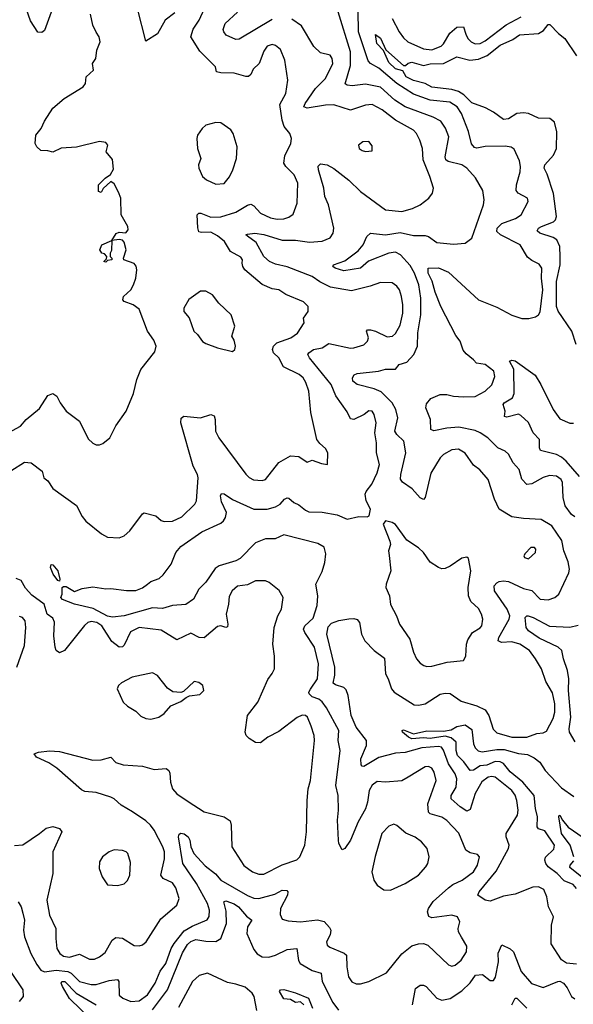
# Model space of a CAD drawing. Extents: x 2057697 to 2160550, y 827490 to 1016834.
# Tile 292 of 509: x 2138176 to 2141505, y 912029 to 917949. Entities that reach past the tile are written whole.
import ezdxf

# ---------------------------------------------------------------- set-up
doc = ezdxf.new("R2010")
doc.units = 0

msp = doc.modelspace()

# ---------------------------------------------------------------- linework, layer by layer
at = {"layer": '0CON20XD'}
for points in [[(2138365.3, 917994.7), (2138325.5, 917884.5), (2138308.3, 917871.7), (2138285, 917874.2), (2138241.7, 917941.7), (2138214.6, 918015)], [(2139109.8, 917990.2), (2139050, 917945), (2139005, 917863.8), (2138935, 917820), (2138884.6, 918015)], [(2139755.4, 917345), (2139740.6, 917439.4), (2139775.5, 917505), (2139788.8, 917585), (2139770.4, 917705), (2139745, 917768.6), (2139715, 917792.5), (2139695, 917799.2), (2139665, 917788.6), (2139645, 917758.8), (2139615.8, 917685), (2139579.7, 917650.3), (2139565, 917620), (2139552.3, 917607.7), (2139535, 917607.1), (2139465, 917626.4), (2139385, 917628.6), (2139360, 917635), (2139353.8, 917665), (2139259.4, 917759.4), (2139204.4, 917845), (2139218.2, 917891.8), (2139255.6, 917945), (2139287.5, 918015)], [(2139695, 917949.2), (2139495, 917830.6), (2139475, 917830), (2139417.5, 917855), (2139402.9, 917875), (2139400.3, 917890.3), (2139411.5, 917925), (2139485, 917993.1)], [(2140375.2, 914015.2), (2140392.8, 913985), (2140412.9, 913925), (2140427.5, 913905), (2140548.3, 913828.3), (2140575, 913826.5), (2140614.7, 913835.3), (2140705, 913893.9), (2140735, 913899.6), (2140765, 913896.4), (2140831.6, 913851.6), (2140925, 913824.1), (2140975, 913800), (2140998.2, 913765), (2141023.9, 913683.9), (2141045, 913660.8), (2141135, 913634), (2141225, 913635.4), (2141285, 913656.9), (2141325, 913660.8), (2141345, 913671.2), (2141385, 913746.2), (2141394.6, 913785.4), (2141393.8, 913836.2), (2141380.5, 913900.5), (2141339.4, 913969.4), (2141313.1, 914045), (2141277.8, 914105), (2141242.5, 914155), (2141184.4, 914195), (2141135, 914207.7), (2141072.5, 914205), (2141052.9, 914215), (2141057.1, 914235), (2141120, 914345), (2141122.9, 914365), (2141107.2, 914405), (2141030.4, 914515), (2141029.1, 914545), (2141045, 914563.5), (2141059.7, 914570.3), (2141085, 914574.7), (2141115, 914570.8), (2141205, 914527.9), (2141255, 914516.2), (2141305.4, 914465.4), (2141355, 914460), (2141394.6, 914475.4), (2141418.6, 914495), (2141477.8, 914622.2), (2141482.5, 914645), (2141475, 914688.8), (2141448.5, 914755), (2141436.6, 914816.6), (2141375.6, 914905), (2141312.6, 914942.6), (2141205, 914950.4), (2141135, 914960), (2141058.9, 915005), (2141030.6, 915065), (2140994.2, 915185), (2140942.2, 915242.2), (2140905, 915270.8), (2140855, 915342.9), (2140815, 915365.5), (2140775, 915363.3), (2140725, 915334.5), (2140704.5, 915315), (2140647.8, 915222.2), (2140615, 915076.7), (2140605, 915064), (2140585, 915074), (2140537.1, 915127.1), (2140478.7, 915168.7), (2140465.6, 915185.6), (2140467.1, 915215), (2140497.3, 915345), (2140485.4, 915415.4), (2140443.5, 915455), (2140432.1, 915475), (2140449.3, 915555), (2140438.2, 915605), (2140416.6, 915645), (2140350.4, 915710.4), (2140308.6, 915728.6), (2140205, 915755.5), (2140178.9, 915775), (2140176.7, 915795), (2140186.5, 915813.5), (2140205, 915821.5), (2140334.5, 915835.5), (2140375, 915846.5), (2140435, 915847.5), (2140458, 915875), (2140505, 915889.5), (2140545.5, 915935), (2140567.7, 915985), (2140570.4, 916065), (2140589.1, 916175), (2140588.9, 916275), (2140577.1, 916355), (2140550, 916425), (2140525, 916470.4), (2140466.7, 916535), (2140435, 916551.8), (2140395, 916545.3), (2140274, 916496), (2140225, 916455.3), (2140175, 916447.3), (2140125, 916439.1), (2140073.3, 916455), (2140058.8, 916465), (2140060.5, 916469.5), (2140063.3, 916475), (2140131.9, 916498.1), (2140211.7, 916558.3), (2140242.5, 916595), (2140264, 916645), (2140285.7, 916664.3), (2140375, 916654.7), (2140465, 916669.4), (2140545, 916650.6), (2140615, 916651.6), (2140634.7, 916644.7), (2140685, 916609.5), (2140785, 916598.2), (2140855, 916604.3), (2140895, 916635.8), (2140965.4, 916835), (2140969.1, 916865), (2140960.9, 916920.9), (2140917.1, 916997.1), (2140865, 917055.6), (2140835, 917076.2), (2140752.9, 917095), (2140738.5, 917105), (2140734.7, 917125), (2140756.1, 917245), (2140736.5, 917296.5), (2140708, 917338), (2140662.1, 917362.1), (2140495, 917423.7), (2140431.8, 917465), (2140345, 917542.5), (2140255, 917560.4), (2140175, 917551.5), (2140144.5, 917554.5), (2140133.4, 917563.4), (2140166.1, 917673.9), (2140164.4, 917755), (2140091.5, 917995)], [(2141515, 914959.1), (2141495, 914972.7), (2141455.7, 915025.7), (2141444.7, 915075), (2141440.4, 915165), (2141432.3, 915185), (2141405, 915204), (2141362.9, 915207.1), (2141324.8, 915195.2), (2141255, 915158.2), (2141225, 915153.1), (2141195.3, 915185.3), (2141178.7, 915245), (2141143.8, 915285), (2141115, 915336.1), (2141095, 915353.4), (2141051.4, 915375), (2140990.5, 915435), (2140945, 915465.4), (2140915, 915478), (2140817.8, 915497.8), (2140745, 915493.6), (2140666.9, 915476.9), (2140649.2, 915485), (2140647.3, 915545), (2140617.8, 915615), (2140621.5, 915638.5), (2140648.9, 915671.1), (2140705, 915695.6), (2140745, 915695.9), (2140784.8, 915684.8), (2140845, 915680.3), (2140915, 915682.2), (2140975.7, 915715), (2141015, 915754), (2141033.2, 915803.2), (2141028.1, 915835), (2140975, 915875.6), (2140923, 915883), (2140904.5, 915904.5), (2140860.2, 915940.2), (2140842.6, 915962.6), (2140825, 916016), (2140799.6, 916049.6), (2140709.6, 916225), (2140675, 916310.8), (2140656.6, 916376.6), (2140633.4, 916425), (2140632.5, 916455), (2140695, 916456.6), (2140755, 916430), (2140935, 916264.3), (2141045, 916220.6), (2141135, 916171.1), (2141195, 916151.4), (2141237.3, 916152.7), (2141277.3, 916162.7), (2141295, 916173.3), (2141305, 916192.5), (2141322.8, 916325), (2141314.1, 916395), (2141315.4, 916455), (2141299.6, 916479.6), (2141255, 916500), (2141230.5, 916520.5), (2141185.8, 916595.8), (2141067.8, 916655), (2141045.5, 916675), (2141047.7, 916695), (2141075, 916723.9), (2141157, 916753), (2141191.4, 916775), (2141234.2, 916855), (2141228.8, 916875), (2141173.8, 916905), (2141162.2, 916922.2), (2141163.5, 916955), (2141185.5, 917034.5), (2141187.8, 917065), (2141180.9, 917100.9), (2141150.6, 917170.6), (2141132.3, 917182.3), (2141095, 917188.5), (2140975, 917186.6), (2140925, 917176.2), (2140910.8, 917180.8), (2140892.9, 917202.9), (2140875.6, 917275.6), (2140833.3, 917385), (2140807.5, 917425), (2140761.9, 917451.9), (2140645, 917463.9), (2140545, 917501.4), (2140444.9, 917564.9), (2140335, 917656.2), (2140285.2, 917685.2), (2140272, 917702), (2140214, 917875), (2140211.3, 918001.3)], [(2138085, 915452.9), (2138181.2, 915505), (2138214.2, 915545), (2138295, 915611.9), (2138345, 915690), (2138375, 915701.9), (2138400, 915685), (2138418.9, 915645), (2138455, 915594.2), (2138535.8, 915535), (2138588.3, 915428.3), (2138615, 915403.3), (2138635, 915393.3), (2138655, 915393.3), (2138675, 915400), (2138718.8, 915435), (2138753.4, 915506.6), (2138816, 915595), (2138860.8, 915700.8), (2138880.5, 915785), (2138904.6, 915845.4), (2138988.8, 915951.2), (2138996.7, 915985), (2138982.3, 916022.3), (2138943.8, 916075), (2138895, 916207.5), (2138857.5, 916235), (2138805, 916254), (2138796.2, 916265), (2138801.2, 916285), (2138843.8, 916325), (2138860, 916355), (2138874.2, 916395), (2138880, 916445), (2138877.3, 916467.3), (2138865, 916483.3), (2138802.5, 916505), (2138800, 916515), (2138816.9, 916565), (2138805, 916611.2), (2138795, 916622), (2138775, 916628), (2138730, 916620), (2138728.3, 916561.7), (2138720, 916545), (2138720, 916525), (2138730, 916515), (2138730, 916505), (2138705, 916500), (2138695, 916490), (2138682.5, 916495), (2138698.3, 916511.7), (2138700, 916525), (2138685, 916540), (2138670, 916545), (2138657.5, 916565), (2138670, 916595), (2138730, 916620), (2138756.4, 916663.6), (2138775, 916671.2), (2138815, 916667.5), (2138827.5, 916685), (2138826.2, 916705), (2138786.7, 916775), (2138783.8, 916875), (2138770.6, 916910.6), (2138745, 916961.2), (2138725, 916976.7), (2138677, 916933), (2138665, 916910), (2138650, 916915), (2138650, 916955), (2138690, 916995), (2138722.7, 917017.3), (2138739.4, 917050.6), (2138735, 917108.8), (2138695.8, 917155), (2138705.8, 917195), (2138695, 917210), (2138655, 917217.1), (2138518.3, 917181.7), (2138425, 917176), (2138375, 917151.2), (2138345, 917160.8), (2138303, 917163), (2138278.8, 917185), (2138269.2, 917205), (2138273.3, 917255), (2138305.6, 917295), (2138325, 917337.5), (2138375, 917416), (2138444, 917475), (2138556.7, 917545), (2138571.2, 917565), (2138576, 917605), (2138619.2, 917645), (2138614, 917685), (2138632.9, 917715), (2138640.6, 917765), (2138660, 917815), (2138654.4, 917845), (2138635, 917874.2), (2138615.5, 917915), (2138601.1, 917981.1)], [(2139925.7, 913924.3), (2139966.3, 913985), (2139973.8, 914076.2), (2139948.2, 914175), (2139890, 914265), (2139883.6, 914285), (2139891.1, 914305), (2139939.9, 914350.1), (2139965.9, 914425.9), (2139969.7, 914485), (2139956.7, 914555), (2139995, 914630), (2140011.6, 914685), (2140017.4, 914737.4), (2140007.9, 914777.9), (2139969.8, 914800.2), (2139765, 914851.8), (2139712, 914828), (2139655, 914828), (2139595, 914803.8), (2139500.9, 914709.1), (2139475.3, 914694.7), (2139375.2, 914664.8), (2139352, 914648), (2139295, 914565.8), (2139254.2, 914525), (2139220.8, 914465), (2139175, 914432.9), (2139095, 914427.2), (2139035, 914408.4), (2138975, 914411.8), (2138805, 914364.1), (2138734.5, 914355.5), (2138705, 914362.8), (2138617.7, 914407.7), (2138505, 914433.5), (2138433.5, 914463.5), (2138424.3, 914475), (2138431.4, 914495), (2138432, 914535), (2138438.8, 914541.2), (2138455, 914540), (2138505, 914510), (2138550.7, 914529.3), (2138615, 914538.8), (2138695, 914526), (2138725, 914529.2), (2138817.3, 914517.3), (2138875, 914517.5), (2138915, 914531.9), (2138944.4, 914555.6), (2138965, 914570), (2139015, 914588.1), (2139038.8, 914611.2), (2139086, 914674), (2139114.6, 914745), (2139145, 914781.2), (2139270.4, 914869.6), (2139385, 914921.8), (2139401.1, 914935), (2139413.5, 914955), (2139419.1, 914985), (2139390.4, 915050.4), (2139384.5, 915085.5), (2139390, 915100), (2139405, 915097.5), (2139455, 915063.3), (2139585, 915005.4), (2139665, 915006), (2139715, 915019.7), (2139742.7, 915035), (2139768.2, 915065), (2139785, 915073.9), (2139795, 915072.3), (2139824.8, 915044.8), (2139855, 915032.4), (2139895, 914998.8), (2139915, 914990.6), (2139995, 914987.5), (2140085, 914971.6), (2140145, 914945.9), (2140215, 914961.8), (2140265, 914960), (2140276.7, 914965), (2140285.8, 915005), (2140259.5, 915055), (2140253.2, 915095), (2140258.8, 915111.2), (2140294.6, 915155.4), (2140325, 915223.8), (2140339.1, 915275), (2140320.9, 915345), (2140322.5, 915405), (2140311.8, 915465), (2140318.9, 915525), (2140307.8, 915575), (2140295, 915594.2), (2140275, 915596.9), (2140248, 915575), (2140186, 915544), (2140165, 915548.6), (2140145, 915590), (2140076.9, 915686.9), (2140048.9, 915755), (2139917.9, 915915), (2139909.4, 915935), (2139914.3, 915945), (2139942.9, 915965), (2139995, 915976.4), (2140035, 916001.1), (2140165, 915972.7), (2140186.1, 915976.1), (2140245, 915994.5), (2140267.3, 916015), (2140272.7, 916035), (2140260.6, 916075), (2140266.8, 916083.2), (2140285, 916084.5), (2140315.8, 916075.8), (2140385, 916041.4), (2140417.5, 916045), (2140435, 916061.2), (2140465, 916112), (2140480.3, 916185), (2140480.7, 916235), (2140471.2, 916285), (2140459.1, 916325), (2140445, 916347.1), (2140415, 916365.6), (2140345, 916369.1), (2140283.8, 916346.2), (2140172.2, 916317.8), (2140045, 916340.4), (2139981.6, 916371.6), (2139935, 916404.6), (2139785, 916463.3), (2139715, 916478.7), (2139677.3, 916495), (2139644.6, 916525), (2139598, 916608), (2139545, 916646.7), (2139536.7, 916655), (2139545, 916660), (2139590, 916665), (2139645, 916656.1), (2139755, 916623.2), (2139835, 916622.4), (2139918.1, 916611.9), (2139995, 916616.4), (2140043.8, 916636.2), (2140061.1, 916665), (2140064.5, 916695.5), (2140032.3, 916835), (2140011.2, 916885), (2140005, 916936.2), (2139973.6, 917046.4), (2139971.8, 917068.2), (2139985, 917081.9), (2140025, 917076.2), (2140065, 917052.9), (2140155, 916983.6), (2140225.3, 916915.3), (2140375, 916804.5), (2140475, 916794.5), (2140537.6, 916812.4), (2140583.8, 916835), (2140636, 916875), (2140658, 916905), (2140664.2, 916935), (2140643.3, 917005), (2140601.5, 917105), (2140597.5, 917175), (2140583.3, 917225), (2140563.1, 917265), (2140544.7, 917284.7), (2140435, 917343.9), (2140355, 917405.9), (2140295, 917439.3), (2140255, 917435.3), (2140165, 917404.7), (2140065, 917435.7), (2140014.8, 917435.2), (2139905, 917416.2), (2139885.7, 917425), (2139892.3, 917445), (2139955, 917534.6), (2140015, 917594.4), (2140058.6, 917685), (2140055.7, 917715), (2140043.3, 917735), (2139985, 917750), (2139945, 917786.7), (2139870.9, 917910.9), (2139812.4, 917952.4)], [(2140416.9, 917955), (2140458.2, 917875), (2140485, 917839.2), (2140510.6, 917815), (2140605, 917773.5), (2140655, 917767.3), (2140709.9, 917790.1), (2140725, 917804.4), (2140762.9, 917867.1), (2140805, 917902.7), (2140845, 917905.5), (2140859.3, 917860.7), (2140870, 917835), (2140891.9, 917815), (2140915, 917804.1), (2140945, 917805.9), (2140975, 917821.9), (2141102.1, 917917.9), (2141190.9, 917965)], [(2141522.7, 915995), (2141497, 916075), (2141415, 916195.8), (2141405.1, 916225), (2141404.6, 916375.4), (2141425.8, 916475), (2141427, 916523), (2141424.8, 916585), (2141406, 916625), (2141385, 916638.6), (2141304.2, 916665), (2141288.3, 916678.3), (2141296.9, 916695), (2141313.1, 916705), (2141385.8, 916734.2), (2141397.2, 916745), (2141404.8, 916765), (2141385.7, 916904.3), (2141348.9, 917018.9), (2141329.7, 917055), (2141335, 917076.9), (2141386.2, 917133.8), (2141403.4, 917175), (2141406.8, 917275), (2141392.8, 917332.8), (2141365, 917354.4), (2141295, 917356.4), (2141235, 917383.6), (2141205, 917389.2), (2141166.2, 917383.8), (2141115, 917352.9), (2141085, 917348.6), (2141025, 917392.5), (2140978.1, 917418.1), (2140895, 917448.5), (2140847.7, 917497.7), (2140815, 917517.6), (2140775, 917529.4), (2140655, 917543.5), (2140615, 917565.4), (2140545, 917582.2), (2140499.6, 917605), (2140480.9, 917640.9), (2140435, 917653.7), (2140395, 917691.5), (2140363.3, 917763.3), (2140323.3, 917805), (2140315, 917860), (2140345, 917836.7), (2140377.3, 917767.3), (2140485, 917673.3), (2140496.2, 917673.8), (2140511.9, 917688.1), (2140535, 917692.2), (2140605, 917673.2), (2140645, 917682.2), (2140725, 917684.8), (2140805, 917725.5), (2140884, 917706), (2140935, 917710.7), (2140987.4, 917732.6), (2141065, 917795.3), (2141141.4, 917828.6), (2141182.6, 917857.4), (2141295, 917865.4), (2141325.9, 917884.1), (2141355, 917918.8), (2141365, 917920), (2141416.5, 917865), (2141455, 917835.4), (2141525, 917731.4)], [(2138123, 915237), (2138205, 915288.8), (2138245, 915285.2), (2138310.9, 915235), (2138322, 915195), (2138346, 915176), (2138375, 915130), (2138518.5, 915028.5), (2138551.7, 914961.7), (2138574.5, 914934.5), (2138667, 914857), (2138705, 914838), (2138775, 914834.3), (2138805, 914845.7), (2138837.5, 914875), (2138915, 914977.5), (2138925, 914983.3), (2138995, 914966), (2139027, 914937), (2139045, 914930.8), (2139095, 914932.9), (2139150.2, 914959.8), (2139230, 915035), (2139240, 915055), (2139250, 915195), (2139245.7, 915215), (2139219.6, 915265), (2139144.2, 915525), (2139147.3, 915552.7), (2139162.5, 915565), (2139264.3, 915555.7), (2139325, 915575.7), (2139345, 915566), (2139352.5, 915545), (2139354.4, 915475), (2139374.4, 915435), (2139535, 915215.8), (2139555, 915195.8), (2139581.7, 915181.7), (2139635, 915177.1), (2139653.8, 915185), (2139735, 915286.2), (2139805, 915326), (2139855, 915322.5), (2139905, 915287.5), (2139935, 915301.2), (2139990.9, 915280.9), (2140027.5, 915275), (2140028.6, 915345), (2140015, 915371.4), (2139980.6, 915400.6), (2139963.3, 915425), (2139926.6, 915586.6), (2139915.5, 915714.5), (2139897.4, 915767.4), (2139880.5, 915795), (2139857.1, 915815), (2139761.7, 915861.7), (2139733.8, 915915), (2139703.1, 915945), (2139695.5, 915965), (2139701.5, 915985), (2139721.9, 916005), (2139805.8, 916035), (2139846.4, 916063.6), (2139886.7, 916125), (2139882.5, 916155), (2139910, 916195), (2139910, 916225), (2139882.4, 916252.4), (2139776.4, 916296.4), (2139735, 916323.8), (2139695, 916330.8), (2139635, 916355.8), (2139530.8, 916445), (2139517.5, 916465), (2139514.3, 916485.7), (2139515.6, 916505), (2139505, 916521.4), (2139444.4, 916555), (2139407.3, 916615), (2139365, 916649.3), (2139325, 916670.3), (2139268.7, 916668.7), (2139253.6, 916673.6), (2139247, 916697), (2139243.1, 916775), (2139253.3, 916785), (2139265, 916785.6), (2139325, 916760.6), (2139386.2, 916763.8), (2139475, 916790.8), (2139545, 916833.8), (2139565, 916839.6), (2139585, 916828.9), (2139625, 916784.6), (2139685, 916757.7), (2139725, 916749.6), (2139765, 916751.5), (2139795, 916760.6), (2139820.2, 916779.8), (2139844.5, 916845.5), (2139848.9, 916965), (2139825.6, 917015), (2139775.5, 917065), (2139764.6, 917085), (2139770, 917130), (2139806.5, 917205), (2139811.5, 917235), (2139801.1, 917265), (2139766, 917306), (2139755.4, 917345)], [(2139355, 916960), (2139405, 916964.3), (2139437, 917003), (2139457.1, 917045), (2139478.8, 917115), (2139484, 917185), (2139458.8, 917265), (2139445.7, 917285.7), (2139385, 917328.8), (2139355, 917330), (2139295, 917313.8), (2139273.8, 917295), (2139246.2, 917255), (2139242, 917235), (2139245.8, 917175), (2139265.8, 917115), (2139252, 917075), (2139254, 917055), (2139275.8, 917005.8), (2139300, 916985), (2139355, 916960)], [(2140255, 917156.7), (2140295, 917160), (2140295, 917190), (2140275, 917216.7), (2140240, 917215), (2140212.5, 917195), (2140217.5, 917175), (2140235, 917161.2), (2140255, 917156.7)], [(2139455, 915954), (2139468.8, 915965), (2139474, 915985), (2139465, 916022.5), (2139451.2, 916045), (2139470.6, 916105), (2139448.6, 916175), (2139374.5, 916244.5), (2139335, 916294), (2139295, 916316.2), (2139264.1, 916315.9), (2139194.1, 916265.9), (2139163.3, 916215), (2139162.5, 916195), (2139195.9, 916155.9), (2139223.3, 916075), (2139245.8, 916055.8), (2139274.5, 916014.5), (2139295, 916002), (2139366.1, 915976.1), (2139455, 915954)], [(2141541.8, 915201.8), (2141463.1, 915295), (2141435, 915319.1), (2141404.8, 915334.8), (2141308.3, 915358.3), (2141302.5, 915375), (2141301.4, 915425), (2141264.3, 915465), (2141235, 915526), (2141189.8, 915569.8), (2141175, 915577.8), (2141105, 915559.2), (2141092.3, 915562.3), (2141096.2, 915595), (2141084, 915635), (2141090, 915645), (2141139.2, 915675), (2141149.3, 915700.7), (2141147.8, 915847.8), (2141122.5, 915895), (2141135, 915902), (2141155, 915897.1), (2141275, 915811.2), (2141309.6, 915755), (2141384.1, 915605), (2141425, 915548.7), (2141485, 915522.6), (2141507.2, 915522.8)], [(2140625, 914059.4), (2140655, 914062.2), (2140747.5, 914085), (2140845, 914096.2), (2140858.7, 914121.3), (2140863.1, 914195), (2140870.7, 914219.3), (2140898.6, 914265), (2140945, 914291.9), (2140954.3, 914305), (2140961.4, 914345), (2140952.9, 914375), (2140935, 914407.5), (2140890, 914450), (2140874.6, 914485), (2140873.6, 914535), (2140890, 914635), (2140875, 914710), (2140865, 914716.7), (2140835, 914712), (2140765, 914662.9), (2140735, 914649.2), (2140715, 914647.5), (2140695, 914654.2), (2140645, 914688), (2140604.4, 914744.4), (2140575, 914774), (2140505, 914820), (2140435, 914913.8), (2140415, 914926), (2140375, 914936.2), (2140361.2, 914915), (2140402.7, 914812.7), (2140405.8, 914794.2), (2140394.2, 914755), (2140398.1, 914728.1), (2140408.6, 914635), (2140380, 914555), (2140378.8, 914535), (2140400, 914485), (2140405, 914433.3), (2140442.9, 914365), (2140459.2, 914315), (2140521.9, 914225), (2140544.4, 914145), (2140562.9, 914105), (2140585, 914078.8), (2140605.5, 914065.5), (2140625, 914059.4)], [(2141235, 914707.5), (2141278.8, 914745), (2141280, 914765), (2141272.5, 914775), (2141250, 914775), (2141215, 914740), (2141207.5, 914725), (2141212.5, 914715), (2141235, 914707.5)], [(2138415, 914572.5), (2138405, 914577.5), (2138377.1, 914615), (2138361.1, 914655), (2138365, 914672), (2138375, 914670.8), (2138405.4, 914635.4), (2138418, 914585), (2138415, 914572.5)], [(2138145, 912984.3), (2138195, 912987.5), (2138296, 913055), (2138335, 913088.1), (2138375, 913097.1), (2138415.7, 913085.7), (2138430, 913065), (2138374.4, 912945), (2138375.5, 912815), (2138338.2, 912655), (2138354.7, 912564.7), (2138392.9, 912485), (2138393.6, 912425), (2138400, 912365), (2138418.1, 912335), (2138439.1, 912319.1), (2138475, 912312.5), (2138535, 912330.7), (2138595, 912299.5), (2138625, 912299.5), (2138656, 912314), (2138689.8, 912340.2), (2138731.9, 912415), (2138755, 912430.6), (2138795, 912425.8), (2138865, 912381.9), (2138895, 912380), (2138915, 912386.2), (2138935.6, 912404.4), (2139025, 912542.5), (2139120, 912625), (2139135.7, 912665), (2139115, 912730), (2139095, 912759.4), (2139038.6, 912785), (2139024.5, 912805), (2139046.1, 912903.9), (2139046.2, 912945), (2139037.5, 912975), (2138984.6, 913075), (2138962.2, 913105), (2138935, 913130.9), (2138853.8, 913185), (2138786.4, 913226.4), (2138745, 913264.5), (2138725, 913273.8), (2138635, 913301.3), (2138568.7, 913308.7), (2138547.9, 913317.9), (2138399.2, 913449.2), (2138351.5, 913481.5), (2138276.7, 913515), (2138263.3, 913535), (2138290, 913545), (2138355, 913552.9), (2138415, 913548.2), (2138615.8, 913495.8), (2138665, 913499.4), (2138725, 913514), (2138755, 913482), (2138799.1, 913469.1), (2138915, 913460), (2138985, 913439.5), (2139056.7, 913446.7), (2139072, 913435), (2139079.1, 913419.1), (2139083.3, 913365), (2139095.6, 913325), (2139121.4, 913295), (2139188.9, 913248.9), (2139285, 913186.7), (2139405, 913155.6), (2139440.9, 913130.9), (2139448.6, 913105), (2139451.2, 912975), (2139524, 912864), (2139575.4, 912825.4), (2139615, 912810.5), (2139645, 912811.8), (2139755, 912867.9), (2139843.2, 912896.8), (2139860.8, 912915), (2139890, 912985), (2139901.1, 913065), (2139903.8, 913255), (2139911.2, 913325), (2139924.6, 913375), (2139949.2, 913615), (2139947.3, 913645), (2139929.3, 913700.7), (2139907.1, 913755), (2139895, 913764.3), (2139875, 913767.8), (2139845, 913752.5), (2139735, 913668.2), (2139667.5, 913635), (2139625, 913600.8), (2139595, 913601.9), (2139555, 913626.9), (2139538.1, 913645), (2139532.2, 913665), (2139545.5, 913765), (2139607.3, 913845), (2139667.5, 913982.5), (2139695, 914016.7), (2139708, 914045), (2139708.8, 914121.2), (2139698.6, 914195), (2139705.8, 914295), (2139728, 914365), (2139751.4, 914405), (2139761.2, 914475), (2139735.9, 914515.9), (2139675.6, 914565.6), (2139655, 914574), (2139625, 914575.7), (2139595, 914574.4), (2139545, 914550.9), (2139485, 914542.5), (2139454, 914515), (2139435, 914480), (2139431.5, 914435), (2139416.7, 914375), (2139427.8, 914315), (2139425, 914297.5), (2139415, 914294.4), (2139385, 914304.4), (2139365, 914300), (2139285, 914232.1), (2139256.2, 914235), (2139205, 914259.6), (2139120.2, 914220.2), (2139027.4, 914277.4), (2138895, 914294.7), (2138841.8, 914268.2), (2138805, 914188.5), (2138795, 914178.8), (2138775, 914176.8), (2138730.9, 914210.9), (2138669.7, 914305), (2138638.9, 914325), (2138605, 914330.8), (2138585, 914323.9), (2138565, 914306.4), (2138445, 914155.7), (2138415, 914142), (2138396, 914155), (2138389.5, 914175), (2138380.7, 914245), (2138385.9, 914325.9), (2138375, 914349.5), (2138340.3, 914375), (2138323.4, 914435), (2138248.4, 914488.4), (2138211, 914531), (2138185, 914576.2), (2138155, 914588.4)], [(2138158.9, 914055), (2138204.4, 914185), (2138212.9, 914295), (2138208, 914335), (2138192.5, 914355), (2138175, 914360)], [(2141525, 912269.2), (2141465, 912276.9), (2141435, 912295.7), (2141372.7, 912392.7), (2141374.6, 912504.6), (2141386.9, 912555), (2141356.5, 912615), (2141346.2, 912675), (2141328, 912718), (2141295, 912736), (2141262.4, 912732.4), (2141155, 912691.8), (2141085, 912679.6), (2141005, 912649.3), (2140975, 912655.3), (2140930.6, 912685), (2140938.5, 912705), (2141041, 912829), (2141115.3, 912964.7), (2141118.6, 912985), (2141102.2, 913035), (2141102.2, 913055), (2141168.9, 913165), (2141173.3, 913196.7), (2141165, 913253.3), (2141155, 913285.7), (2141135.4, 913315), (2141035, 913393.8), (2141015, 913398.4), (2140994.2, 913395), (2140955, 913366.9), (2140914.1, 913295.9), (2140885, 913200.8), (2140865, 913190), (2140825, 913215.3), (2140770.4, 913265), (2140770, 913285), (2140800, 913335), (2140803.9, 913385), (2140794.7, 913415), (2140754.4, 913474.4), (2140725, 913556.7), (2140712.7, 913575), (2140695, 913578.9), (2140595, 913570.2), (2140495, 913542.5), (2140435, 913539.2), (2140336.4, 913513.6), (2140245, 913459.4), (2140235, 913460), (2140228.7, 913468.7), (2140226.8, 913505), (2140261.1, 913585), (2140261.6, 913615), (2140199.1, 913695), (2140168.8, 913765), (2140151.2, 913885), (2140139.4, 913919.4), (2140125, 913933.1), (2140075, 913949.5), (2140060.3, 913960.3), (2140071.7, 914008.3), (2140070.4, 914055), (2140023.6, 914255), (2140031.4, 914298.6), (2140050.3, 914319.7), (2140095, 914335.7), (2140155, 914346.1), (2140185, 914348.1), (2140205, 914342.3), (2140219.6, 914325), (2140232, 914255), (2140252.3, 914215), (2140307.7, 914155), (2140369.8, 914109.8), (2140375.2, 914015.2)], [(2141517.1, 913607.1), (2141482.8, 913665), (2141479.6, 913685), (2141490.2, 913755), (2141476, 913915), (2141478.1, 913985), (2141471.3, 914035), (2141445.3, 914105.3), (2141435.9, 914155), (2141414.5, 914175), (2141300.9, 914230.9), (2141236.7, 914275), (2141221.5, 914295), (2141216, 914354), (2141225, 914364.5), (2141234.7, 914365.3), (2141264.8, 914354.8), (2141361.9, 914301.9), (2141485, 914297.2), (2141535, 914308.8)], [(2138965, 913743.8), (2139012.5, 913755), (2139045, 913776.7), (2139085, 913823.3), (2139145, 913850), (2139176.4, 913873.6), (2139197, 913883), (2139258.3, 913891.7), (2139282.5, 913915), (2139277.5, 913945), (2139253.6, 913963.6), (2139225, 913970), (2139160.7, 913909.3), (2139145, 913903.3), (2139097.7, 913907.7), (2139065, 913930), (2139005, 914006.2), (2138975, 914022), (2138852.5, 913995), (2138787.7, 913962.3), (2138770, 913945), (2138762.5, 913925), (2138798.8, 913845), (2138825, 913821.2), (2138875, 913791.2), (2138905, 913761.2), (2138935, 913746.2), (2138965, 913743.8)], [(2138165.8, 912645.8), (2138184.2, 912615), (2138194, 912576), (2138204.4, 912535), (2138199.5, 912475), (2138205.5, 912435), (2138242.9, 912335), (2138278.3, 912268.3), (2138303.8, 912233.8), (2138325, 912224.1), (2138395, 912234.2), (2138466.2, 912226.2), (2138486, 912216), (2138535, 912165.7), (2138605, 912148.2), (2138635, 912147.3), (2138715, 912170.9), (2138765, 912178.1), (2138771.8, 912165), (2138775, 912084), (2138795.3, 912065.3), (2138845, 912046.2), (2138895, 912050.4), (2138945, 912085.5), (2138990.3, 912155), (2139021.4, 912228.6), (2139054.7, 912275), (2139087.8, 912365), (2139105.3, 912395), (2139165, 912470.8), (2139212.3, 912497.7), (2139303.6, 912536.4), (2139315, 912557.5), (2139316.9, 912595), (2139306.1, 912635), (2139239.1, 912755), (2139157.9, 912875), (2139131.8, 913035), (2139135, 913051.2), (2139145, 913057.5), (2139165, 913054), (2139190, 913035), (2139199.6, 913015), (2139205.4, 912975), (2139223.4, 912935), (2139291.2, 912861.2), (2139352.8, 912812.8), (2139385, 912776), (2139545, 912682.9), (2139585, 912667.2), (2139615, 912664.7), (2139709.9, 912690.1), (2139755, 912715.5), (2139782.4, 912712.4), (2139787.8, 912705), (2139786.9, 912685), (2139744.6, 912605), (2139741.7, 912568.3), (2139755, 912540.8), (2139790.2, 912530.2), (2139865, 912524.6), (2139966.4, 912536.4), (2140006.2, 912526.2), (2140040, 912490), (2140046.2, 912475), (2140043.9, 912446.1), (2140020.8, 912405), (2140026, 912385), (2140042, 912372), (2140126.9, 912336.9), (2140141.5, 912325), (2140142.5, 912255), (2140154, 912194), (2140173.7, 912163.7), (2140198.6, 912151.4), (2140225, 912151.9), (2140275, 912165.7), (2140381.7, 912218.3), (2140475, 912333.1), (2140535, 912380), (2140575, 912393.3), (2140604.5, 912394.5), (2140631.2, 912385), (2140755, 912265.8), (2140775, 912258.6), (2140795, 912264.4), (2140830, 912295), (2140862.5, 912345), (2140865, 912377.5), (2140831.9, 912431.9), (2140815.8, 912465), (2140812.9, 912485), (2140822.5, 912525), (2140808, 912555), (2140775, 912565.5), (2140655, 912548.1), (2140635.7, 912555.7), (2140627.5, 912585), (2140634.3, 912605), (2140663.3, 912646.7), (2140755, 912729.1), (2140781.5, 912748.5), (2140837.5, 912775), (2140905, 912825.7), (2140930, 912865), (2140942, 912915), (2140929.4, 912929.4), (2140885, 912938.6), (2140859.2, 912955), (2140817.3, 913057.3), (2140744.7, 913134.7), (2140714.6, 913154.6), (2140645, 913174.5), (2140634, 913184), (2140630.8, 913235), (2140680, 913375), (2140669.5, 913425), (2140655, 913449.2), (2140635, 913458.9), (2140615, 913455.5), (2140511.4, 913395), (2140475, 913372.9), (2140375.3, 913365.3), (2140325, 913368.2), (2140295, 913345.4), (2140278.1, 913315), (2140268.4, 913245), (2140255.2, 913204.8), (2140211.8, 913125), (2140165.6, 913015), (2140131.2, 912965), (2140115, 912956.7), (2140095.6, 912995), (2140092.3, 913015), (2140087.5, 913135), (2140093.8, 913195), (2140091.1, 913285), (2140077.9, 913345), (2140103.8, 913555), (2140090.3, 913615), (2140094.7, 913675), (2140021.7, 913811.7), (2139995, 913847.5), (2139975, 913862.5), (2139935, 913877.8), (2139916.9, 913895), (2139915.5, 913905), (2139925.7, 913924.3)], [(2141525, 912724.4), (2141505, 912749.6), (2141450.2, 912770.2), (2141408.1, 912815), (2141355, 912854.3), (2141341, 912875), (2141334.8, 912895), (2141337.6, 912912.4), (2141388.4, 912961.6), (2141391.5, 912985), (2141335, 913072.5), (2141295, 913083.8), (2141287.3, 913095), (2141290.5, 913155), (2141278.3, 913205), (2141269.5, 913285), (2141202.4, 913365), (2141125, 913426), (2141086, 913476), (2141065, 913486.7), (2141035, 913487.7), (2140985, 913465.9), (2140945, 913462.2), (2140905, 913436.3), (2140885, 913434.5), (2140847.1, 913487.1), (2140808.1, 913525), (2140800.9, 913555), (2140801.4, 913605), (2140771.4, 913631.4), (2140735, 913641.6), (2140645, 913626.9), (2140605, 913630.4), (2140535, 913624.3), (2140513.3, 913635), (2140478.8, 913665), (2140476.2, 913675), (2140485, 913679.4), (2140545, 913654.3), (2140625, 913673.3), (2140725, 913670.6), (2140771.2, 913678.8), (2140805, 913698), (2140855, 913708.8), (2140895, 913681.2), (2140904.3, 913594.3), (2140915, 913570.5), (2140933.3, 913553.3), (2140957.3, 913547.3), (2141045, 913561.5), (2141089.4, 913560.6), (2141175, 913537.6), (2141230.2, 913530.2), (2141270.8, 913510.8), (2141303.6, 913483.6), (2141336.3, 913435), (2141435, 913330.9), (2141508.1, 913278.1)], [(2141509.2, 912915), (2141486.2, 912986.2), (2141435, 913055.8), (2141418, 913155), (2141417.5, 913162.5), (2141425, 913166), (2141440, 913135), (2141474, 913094), (2141565, 913032.5)], [(2140405, 912714.2), (2140495, 912754.4), (2140575, 912804.4), (2140618.9, 912855), (2140630, 912875), (2140638.9, 912915), (2140626.1, 912966.1), (2140592.9, 913005), (2140555, 913033.3), (2140498.3, 913058.3), (2140445, 913103.8), (2140425, 913111.2), (2140395, 913099.2), (2140354.4, 913055), (2140313, 912917), (2140294.3, 912825), (2140306, 912775), (2140325.8, 912745.8), (2140365, 912716), (2140405, 912714.2)], [(2138765, 912744), (2138805, 912754), (2138825, 912773.3), (2138838.6, 912805), (2138842.3, 912882.3), (2138826, 912935), (2138816.7, 912945), (2138794.3, 912954.3), (2138745, 912956.9), (2138713.6, 912946.4), (2138673.8, 912915), (2138656.7, 912885), (2138653.8, 912845), (2138671.2, 912795), (2138705, 912747.5), (2138765, 912744)], [(2141566, 912786), (2141485, 912850.8), (2141486.7, 912865), (2141508.4, 912891.6)], [(2138975, 911995.8), (2139064.6, 912115.4), (2139155, 912337.5), (2139185, 912388.4), (2139205, 912407.2), (2139235, 912417.8), (2139295, 912409.3), (2139355, 912406.1), (2139386.5, 912423.5), (2139419.3, 912515), (2139418, 912588), (2139404.6, 912645.4), (2139415, 912650), (2139465, 912632.6), (2139492.7, 912615), (2139539.3, 912559.3), (2139572.2, 912535), (2139545.3, 912495), (2139542.1, 912455), (2139585, 912357.5), (2139605, 912332.3), (2139635, 912314.7), (2139675, 912312.5), (2139715, 912324.6), (2139785, 912359.1), (2139843.3, 912365), (2139853.1, 912293.1), (2139863.3, 912275), (2139935, 912232.9), (2139988.9, 912215), (2139995.4, 912165), (2140060.1, 912040.1), (2140092.6, 911992.6)], [(2140537.5, 912025), (2140556, 912124), (2140585, 912144.4), (2140605, 912143.5), (2140621.4, 912135), (2140684.4, 912065), (2140715.4, 912054.6), (2140765, 912064.6), (2140835, 912109.6), (2140885, 912157.7), (2140916.1, 912203.9), (2140958.7, 912208.7), (2141005, 912172), (2141025, 912172), (2141038.2, 912191.8), (2141055.5, 912285), (2141053.2, 912336.8), (2141075, 912386), (2141125, 912362.9), (2141145.7, 912345), (2141192.1, 912225), (2141254.7, 912154.7), (2141325, 912130), (2141412.5, 912165), (2141425, 912167.5), (2141446.6, 912156.6), (2141468.7, 912128.7), (2141495, 912076.2), (2141515, 912062)], [(2138175, 912045.6), (2138199.1, 912075), (2138196, 912115), (2138123.3, 912225)], [(2139601.6, 911991.6), (2139586.2, 912076.2), (2139575, 912096.5), (2139531.4, 912131.4), (2139475, 912150.3), (2139425, 912159.1), (2139305, 912216.8), (2139255, 912202.6), (2139214.8, 912165), (2139130.3, 912009.7)], [(2138610.9, 911930.9), (2138475, 912062.9), (2138434.4, 912135), (2138426, 912155), (2138430, 912165), (2138446.9, 912165), (2138515.6, 912095.6), (2138636.2, 912026.2)], [(2139883.8, 912025), (2139865, 912043.8), (2139835, 912040), (2139805, 912057.1), (2139765, 912062), (2139738, 912105), (2139745, 912116), (2139765, 912117.1), (2139835, 912096.9), (2139912.5, 912065), (2139937.8, 912005)], [(2141136.4, 912025), (2141155, 912066), (2141165, 912065.6), (2141225, 912005.3)]]:
    msp.add_lwpolyline(points, dxfattribs=at)

doc.saveas('drawing.dxf')
